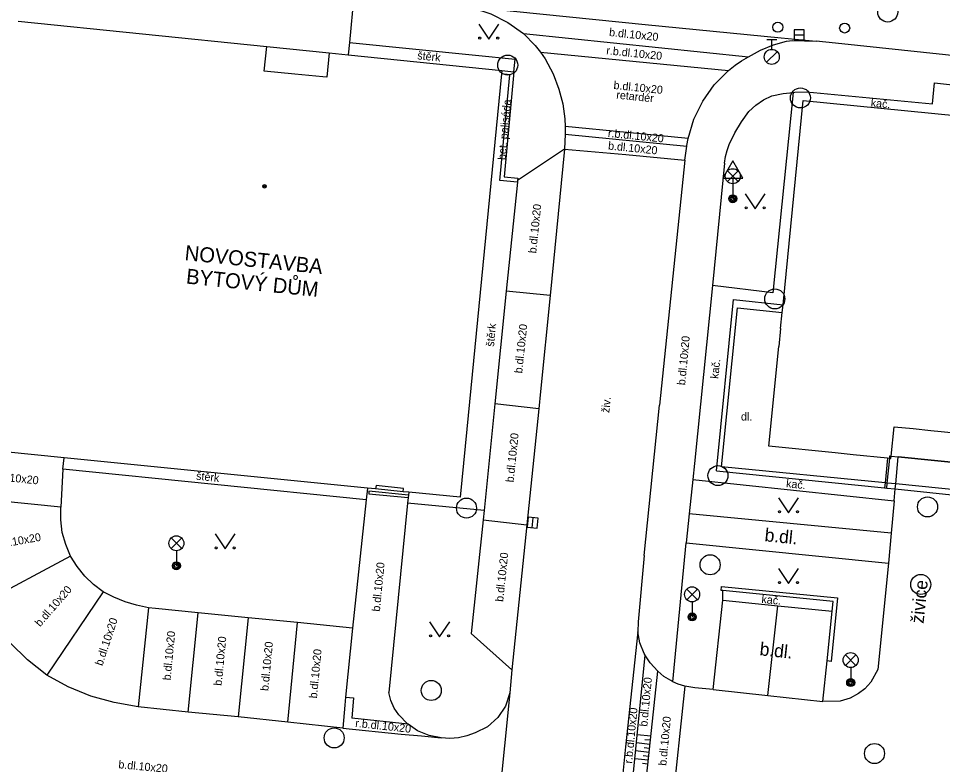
# Model space of a CAD drawing. Extents: x -598233 to -596890, y -1157848 to -1156431.
# Drawn here: x -597870.05 to -597823.89, y -1156911.23 to -1156873.99 of the extents above; entities that cross this region are included whole.
import ezdxf

# ---------------------------------------------------------------- set-up
doc = ezdxf.new("R2010")
doc.units = 0
for name, color, linetype in [('Level 10', 7, 'Continuous'), ('Level 11', 7, 'Continuous'), ('Level 14', 7, 'Continuous'), ('Level 15', 7, 'Continuous'), ('Level 24', 7, 'Continuous'), ('Level 27', 7, 'Continuous'), ('Level 28', 7, 'Continuous'), ('Level 33', 7, 'Continuous'), ('Level 34', 7, 'Continuous'), ('Level 36', 7, 'Continuous'), ('Level 39', 7, 'Continuous'), ('Level 40', 7, 'Continuous'), ('Level 41', 7, 'Continuous'), ('Level 42', 7, 'Continuous'), ('Level 5', 7, 'Continuous'), ('Level 6', 7, 'Continuous'), ('Level 7', 7, 'Continuous')]:
    doc.layers.add(name, color=color, linetype=linetype)

msp = doc.modelspace()

# ---------------------------------------------------------------- linework, layer by layer
at = {"layer": 'Level 10'}
for points in [[(-597848.31, -1156873.31), (-597847.37, -1156873.47), (-597846.46, -1156873.76), (-597845.61, -1156874.19), (-597844.83, -1156874.75)], [(-597844.83, -1156874.75), (-597844.24, -1156875.34), (-597843.98, -1156875.67), (-597843.74, -1156876.01), (-597843.34, -1156876.75), (-597843.05, -1156877.53)], [(-597833.58, -1156875.9), (-597832.98, -1156875.57), (-597832.34, -1156875.31), (-597831.68, -1156875.13), (-597831.39, -1156875.09), (-597830.21, -1156875.13)], [(-597829.23, -1156875.22), (-597830.21, -1156875.13)], [(-597813.61, -1156875.67), (-597815.5, -1156876.24), (-597816.49, -1156876.46), (-597817.46, -1156876.47), (-597829.23, -1156875.22)], [(-597834.59, -1156876.59), (-597834.25, -1156876.33), (-597833.93, -1156876.11), (-597833.58, -1156875.9)], [(-597836.59, -1156879.98), (-597836.31, -1156879.02), (-597835.87, -1156878.12), (-597835.3, -1156877.3), (-597834.59, -1156876.59)], [(-597843.05, -1156877.53), (-597842.86, -1156878.26), (-597842.76, -1156879.01), (-597842.74, -1156879.38), (-597842.74, -1156879.77)], [(-597842.74, -1156879.77), (-597842.77, -1156880.52)], [(-597836.77, -1156881.07), (-597836.72, -1156880.71), (-597836.66, -1156880.36), (-597836.66, -1156880.34), (-597836.59, -1156879.98)], [(-597842.77, -1156880.52), (-597845.12, -1156882.08)], [(-597836.77, -1156881.07), (-597838.03, -1156893.3)], [(-597845.13, -1156882.17), (-597845.69, -1156887.61)], [(-597845.69, -1156887.61), (-597846.26, -1156893.23)], [(-597846.26, -1156893.23), (-597846.79, -1156898.55), (-597846.84, -1156899.02)], [(-597838.79, -1156900.8), (-597838.03, -1156893.3)], [(-597826.23, -1156897.22), (-597826.1, -1156895.87)], [(-597826.25, -1156897.47), (-597826.23, -1156897.22)], [(-597826.3, -1156898.06), (-597826.25, -1156897.47)], [(-597867.94, -1156898.39), (-597872.73, -1156897.9), (-597873.03, -1156897.87)], [(-597826.3, -1156898.06), (-597826.45, -1156899.68)], [(-597867.45, -1156900.83), (-597867.69, -1156900.25), (-597867.86, -1156899.64), (-597867.94, -1156899.02), (-597867.94, -1156898.39)], [(-597846.84, -1156899.02), (-597847.43, -1156904.69)], [(-597826.45, -1156899.68), (-597826.59, -1156901.18)], [(-597865.81, -1156902.61), (-597866.3, -1156902.24), (-597866.73, -1156901.82), (-597867.12, -1156901.34), (-597867.45, -1156900.83)], [(-597838.79, -1156900.8), (-597839.1, -1156904.1)], [(-597826.59, -1156901.18), (-597827.12, -1156906.49), (-597827.47, -1156907.12), (-597827.78, -1156907.45), (-597828.09, -1156907.69), (-597828.5, -1156907.92), (-597829, -1156908.07), (-597829.87, -1156908.08), (-597829.65, -1156906.06)], [(-597863.56, -1156903.4), (-597864.15, -1156903.28), (-597864.72, -1156903.11), (-597865.28, -1156902.88), (-597865.81, -1156902.61)], [(-597835.35, -1156907.48), (-597834.87, -1156903.02), (-597832.12, -1156903.3), (-597829.41, -1156903.57)], [(-597863.2, -1156903.44), (-597863.56, -1156903.4)], [(-597861.07, -1156903.65), (-597863.2, -1156903.44)], [(-597858.57, -1156903.9), (-597861.07, -1156903.65)], [(-597856.11, -1156904.14), (-597858.57, -1156903.9)], [(-597853.37, -1156904.42), (-597856.11, -1156904.14)], [(-597839.1, -1156904.1), (-597839.11, -1156904.6)], [(-597853.37, -1156904.42), (-597853.71, -1156907.86), (-597853.75, -1156908.26)], [(-597847.43, -1156904.69), (-597845.4, -1156906.51)], [(-597838.12, -1156906.57), (-597838.5, -1156906.16), (-597838.73, -1156905.81), (-597838.75, -1156905.77), (-597838.8, -1156905.68), (-597839.01, -1156905.15), (-597839.11, -1156904.6)], [(-597845.4, -1156906.51), (-597845.51, -1156907.65)], [(-597836.77, -1156907.32), (-597837.1, -1156907.21), (-597837.36, -1156907.1), (-597837.47, -1156907.04), (-597837.81, -1156906.83), (-597838.12, -1156906.57)], [(-597835.35, -1156907.48), (-597836.26, -1156907.4), (-597836.77, -1156907.32)], [(-597845.51, -1156907.65), (-597845.72, -1156908.31), (-597846.1, -1156908.88), (-597846.62, -1156909.34), (-597847.24, -1156909.65)], [(-597853.75, -1156908.26), (-597853.85, -1156909.41)], [(-597853.85, -1156909.41), (-597850.93, -1156909.71)], [(-597850.93, -1156909.71), (-597849.91, -1156909.8)], [(-597849.91, -1156909.8), (-597848.93, -1156909.9)], [(-597847.24, -1156909.65), (-597847.65, -1156909.8), (-597848.07, -1156909.89), (-597848.5, -1156909.93), (-597848.93, -1156909.9)]]:
    msp.add_lwpolyline(points, dxfattribs=at)
at = {"layer": 'Level 11'}
for points in [[(-597853.29, -1156872.84), (-597853.52, -1156875.19)], [(-597846.47, -1156873.51), (-597838.75, -1156874.3)], [(-597838.75, -1156874.3), (-597831.95, -1156874.96)], [(-597844.83, -1156874.75), (-597833.58, -1156875.9)], [(-597831.95, -1156874.96), (-597830.21, -1156875.13)], [(-597853.52, -1156875.19), (-597853.58, -1156875.81)], [(-597853.52, -1156875.19), (-597847.22, -1156875.82)], [(-597847.22, -1156875.82), (-597845.24, -1156876.02)], [(-597845.3, -1156876.66), (-597845.24, -1156876.02)], [(-597843.98, -1156875.67), (-597834.59, -1156876.59)], [(-597830.68, -1156877.66), (-597824.39, -1156878.26), (-597824.29, -1156877.21), (-597822.95, -1156877.35)], [(-597831.35, -1156877.68), (-597832.37, -1156887.68), (-597835.39, -1156887.32)], [(-597833.56, -1156878.63), (-597833.22, -1156878.32), (-597832.84, -1156878.06), (-597832.42, -1156877.86)], [(-597832.42, -1156877.86), (-597831.85, -1156877.74), (-597831.35, -1156877.68), (-597831.27, -1156877.67), (-597830.68, -1156877.66)], [(-597834.55, -1156880.28), (-597834.27, -1156879.7), (-597833.94, -1156879.15), (-597833.56, -1156878.63)], [(-597839.66, -1156879.68), (-597842.74, -1156879.38)], [(-597842.74, -1156879.77), (-597836.66, -1156880.36)], [(-597836.59, -1156879.98), (-597839.66, -1156879.68)], [(-597842.77, -1156880.52), (-597843.49, -1156887.82), (-597843.97, -1156892.61)], [(-597842.77, -1156880.52), (-597839.71, -1156880.79)], [(-597834.78, -1156881.21), (-597834.73, -1156880.89), (-597834.65, -1156880.58), (-597834.55, -1156880.28)], [(-597839.71, -1156880.79), (-597836.77, -1156881.07)], [(-597834.78, -1156881.21), (-597835.39, -1156887.32)], [(-597843.49, -1156887.82), (-597845.69, -1156887.61)], [(-597835.39, -1156887.32), (-597836.28, -1156896.21), (-597836.37, -1156897), (-597836.55, -1156898.71)], [(-597826.76, -1156897.17), (-597834.93, -1156896.37), (-597834.13, -1156888.43)], [(-597834.13, -1156888.43), (-597831.9, -1156888.66)], [(-597843.97, -1156892.61), (-597844.06, -1156893.47), (-597844.65, -1156899.26), (-597845.4, -1156906.51)], [(-597844.06, -1156893.47), (-597846.26, -1156893.23)], [(-597867.83, -1156896.49), (-597867.77, -1156895.92)], [(-597867.83, -1156896.49), (-597867.94, -1156898.39)], [(-597852.68, -1156898.01), (-597867.83, -1156896.49)], [(-597836.37, -1156897), (-597826.3, -1156898.06)], [(-597826.66, -1156897.18), (-597826.76, -1156897.17)], [(-597826.23, -1156897.22), (-597826.66, -1156897.18)], [(-597822.77, -1156897.57), (-597826.23, -1156897.22)], [(-597852.62, -1156897.43), (-597852.68, -1156898.01), (-597853.37, -1156904.42)], [(-597850.55, -1156897.64), (-597850.57, -1156897.78), (-597850.58, -1156897.9), (-597850.61, -1156898.19), (-597851.55, -1156907.64)], [(-597846.79, -1156898.55), (-597850.61, -1156898.19)], [(-597836.55, -1156898.71), (-597836.7, -1156900.16)], [(-597826.45, -1156899.68), (-597836.55, -1156898.71)], [(-597846.84, -1156899.02), (-597844.65, -1156899.26)], [(-597837.27, -1156906.05), (-597836.7, -1156900.16)], [(-597836.7, -1156900.16), (-597826.59, -1156901.18)], [(-597867.45, -1156900.83), (-597871.88, -1156903.19)], [(-597865.81, -1156902.61), (-597868.64, -1156906.77)], [(-597834.87, -1156903.02), (-597834.86, -1156902.55)], [(-597868.64, -1156906.77), (-597869.59, -1156906.01), (-597870.46, -1156905.16), (-597871.22, -1156904.21), (-597871.88, -1156903.19)], [(-597832.61, -1156907.78), (-597832.12, -1156903.3)], [(-597863.56, -1156903.4), (-597864.07, -1156908.35)], [(-597861.57, -1156908.62), (-597861.07, -1156903.65)], [(-597858.57, -1156903.9), (-597859.08, -1156908.85)], [(-597856.59, -1156909.11), (-597856.11, -1156904.14)], [(-597839.11, -1156904.6), (-597839.72, -1156910.35)], [(-597839.61, -1156914.45), (-597838.75, -1156905.77)], [(-597837.36, -1156907.1), (-597837.27, -1156906.05)], [(-597864.07, -1156908.35), (-597865.27, -1156908.14), (-597866.44, -1156907.81), (-597867.57, -1156907.35), (-597868.64, -1156906.77)], [(-597836.77, -1156907.32), (-597837.41, -1156913.44)], [(-597835.35, -1156907.48), (-597832.61, -1156907.78), (-597829.87, -1156908.08)], [(-597853.71, -1156907.86), (-597853.31, -1156907.9)], [(-597853.31, -1156907.9), (-597853.4, -1156908.92)], [(-597851.05, -1156908.74), (-597851.29, -1156908.41), (-597851.45, -1156908.04), (-597851.55, -1156907.64)], [(-597845.51, -1156907.65), (-597846.04, -1156912.94)], [(-597861.57, -1156908.62), (-597864.07, -1156908.35)], [(-597859.08, -1156908.85), (-597861.57, -1156908.62)], [(-597856.59, -1156909.11), (-597859.08, -1156908.85)], [(-597848.93, -1156909.9), (-597849.54, -1156909.78), (-597850.11, -1156909.54), (-597850.58, -1156909.22), (-597850.62, -1156909.19), (-597851.05, -1156908.74)], [(-597853.85, -1156909.41), (-597856.59, -1156909.11)], [(-597850.58, -1156909.22), (-597853.4, -1156908.92)], [(-597839.72, -1156910.35), (-597840.32, -1156916.34)]]:
    msp.add_lwpolyline(points, dxfattribs=at)
at = {"layer": 'Level 14'}
msp.add_lwpolyline([(-597838.9, -1156913.88), (-597838.12, -1156906.57)], dxfattribs=at)
at = {"layer": 'Level 15'}
for points in [[(-597838.47, -1156909.82), (-597839.14, -1156909.75)], [(-597838.51, -1156910.22), (-597839.18, -1156910.15)], [(-597838.49, -1156910.02), (-597838.76, -1156909.99)], [(-597838.55, -1156910.62), (-597839.22, -1156910.54)], [(-597838.53, -1156910.42), (-597838.8, -1156910.39)], [(-597838.59, -1156911.01), (-597839.26, -1156910.94)], [(-597838.62, -1156911.21), (-597838.88, -1156911.18)], [(-597838.57, -1156910.82), (-597838.84, -1156910.79)]]:
    msp.add_lwpolyline(points, dxfattribs=at)
at = {"layer": 'Level 24'}
for points in [[(-597852.54, -1156897.59), (-597852.55, -1156897.71)], [(-597852.55, -1156897.71), (-597850.58, -1156897.9)], [(-597850.57, -1156897.78), (-597852.54, -1156897.59)]]:
    msp.add_lwpolyline(points, dxfattribs=at)
at = {"layer": 'Level 27'}
for p, q in [((-597831.31, -1156874.81), (-597830.81, -1156874.81)), ((-597844.3947, -1156899.4088), (-597844.3453, -1156898.9112))]:
    msp.add_line(p, q, dxfattribs=at)
for points in [[(-597831.31, -1156875.06), (-597830.81, -1156875.06), (-597830.81, -1156874.56), (-597831.31, -1156874.56)], [(-597844.146, -1156899.4335), (-597844.0965, -1156898.936), (-597844.594, -1156898.8865), (-597844.6435, -1156899.384)]]:
    msp.add_lwpolyline(points, close=True, dxfattribs=at)
for centre in [(-597826.63, -1156873.67), (-597845.61, -1156876.32), (-597830.99, -1156877.96), (-597832.27, -1156887.99), (-597835.11, -1156896.81), (-597847.67, -1156898.43), (-597824.64, -1156898.37), (-597835.5, -1156901.26), (-597824.98, -1156902.24), (-597849.43, -1156907.53), (-597854.28, -1156909.9), (-597827.29, -1156910.68)]:
    msp.add_circle(centre, 0.5, dxfattribs=at)
at = {"layer": 'Level 28'}
for p, q in [((-597832.67, -1156875.035), (-597832.17, -1156875.035)), ((-597832.42, -1156875.535), (-597832.42, -1156875.035)), ((-597832.678, -1156876.182), (-597832.148, -1156875.652))]:
    msp.add_line(p, q, dxfattribs=at)
for centre, radius in [((-597832.12, -1156874.43), 0.25), ((-597828.78, -1156874.47), 0.25), ((-597832.42, -1156875.91), 0.375)]:
    msp.add_circle(centre, radius, dxfattribs=at)
at = {"layer": 'Level 33'}
for p, q in [((-597834.635, -1156882.13), (-597834.105, -1156881.6)), ((-597834.635, -1156881.6), (-597834.105, -1156882.13)), ((-597834.37, -1156882.24), (-597834.37, -1156882.99)), ((-597862.425, -1156900.45), (-597861.895, -1156899.92)), ((-597862.425, -1156899.92), (-597861.895, -1156900.45)), ((-597862.16, -1156900.56), (-597862.16, -1156901.31)), ((-597836.665, -1156903), (-597836.135, -1156902.47)), ((-597836.665, -1156902.47), (-597836.135, -1156903)), ((-597836.4, -1156903.11), (-597836.4, -1156903.86)), ((-597828.745, -1156906.28), (-597828.215, -1156905.75)), ((-597828.745, -1156905.75), (-597828.215, -1156906.28)), ((-597828.48, -1156906.39), (-597828.48, -1156907.14))]:
    msp.add_line(p, q, dxfattribs=at)
for centre, radius in [((-597834.37, -1156881.865), 0.375), ((-597834.37, -1156882.99), 0.2), ((-597834.37, -1156882.99), 0.1445), ((-597834.37, -1156882.99), 0.0876), ((-597862.16, -1156900.185), 0.375), ((-597862.16, -1156901.31), 0.2), ((-597862.16, -1156901.31), 0.1445), ((-597862.16, -1156901.31), 0.0876), ((-597836.4, -1156902.735), 0.375), ((-597836.4, -1156903.86), 0.2), ((-597836.4, -1156903.86), 0.1445), ((-597836.4, -1156903.86), 0.0876), ((-597828.48, -1156906.015), 0.375), ((-597828.48, -1156907.14), 0.2), ((-597828.48, -1156907.14), 0.1445), ((-597828.48, -1156907.14), 0.0876)]:
    msp.add_circle(centre, radius, dxfattribs=at)
at = {"layer": 'Level 34'}
msp.add_line((-597834.37, -1156881.972), (-597834.37, -1156882.99), dxfattribs=at)
msp.add_lwpolyline([(-597834.87, -1156881.972), (-597833.87, -1156881.972), (-597834.37, -1156881.106)], close=True, dxfattribs=at)
at = {"layer": 'Level 36'}
for points in [[(-597847.06, -1156874.27), (-597846.56, -1156875.02), (-597846.06, -1156874.27)], [(-597833.75, -1156882.75), (-597833.25, -1156883.5), (-597832.75, -1156882.75)], [(-597832.08, -1156897.91), (-597831.58, -1156898.66), (-597831.08, -1156897.91)], [(-597860.22, -1156899.72), (-597859.72, -1156900.47), (-597859.22, -1156899.72)], [(-597832.08, -1156901.45), (-597831.58, -1156902.2), (-597831.08, -1156901.45)], [(-597849.51, -1156904.1), (-597849.01, -1156904.85), (-597848.51, -1156904.1)]]:
    msp.add_lwpolyline(points, dxfattribs=at)
for centre in [(-597847.0102, -1156874.9698), (-597846.1108, -1156874.9698), (-597833.7002, -1156883.4498), (-597832.8008, -1156883.4498), (-597832.0302, -1156898.6098), (-597831.1308, -1156898.6098), (-597860.1702, -1156900.4198), (-597859.2708, -1156900.4198), (-597832.0302, -1156902.1498), (-597831.1308, -1156902.1498), (-597849.4602, -1156904.7998), (-597848.5608, -1156904.7998)]:
    msp.add_circle(centre, 0.05, dxfattribs=at)
at = {"layer": 'Level 39'}
for radius in [0.09, 0.0398]:
    msp.add_circle((-597857.76, -1156882.37), radius, dxfattribs=at)
at = {"layer": 'Level 5'}
for points in [[(-597870.07, -1156874.12), (-597857.65, -1156875.39), (-597854.53, -1156875.71), (-597853.58, -1156875.81), (-597845.9, -1156876.59)], [(-597857.77, -1156876.62), (-597857.65, -1156875.39)], [(-597854.53, -1156875.71), (-597854.65, -1156876.93)], [(-597856.25, -1156876.77), (-597857.77, -1156876.62)], [(-597854.85, -1156876.91), (-597856.25, -1156876.77)], [(-597854.65, -1156876.93), (-597854.85, -1156876.91)], [(-597845.9, -1156876.59), (-597845.92, -1156876.76), (-597847.66, -1156894.49)], [(-597834.33, -1156888.02), (-597831.86, -1156888.28), (-597830.85, -1156878.08), (-597823.09, -1156878.86), (-597822.75, -1156878.89), (-597822.6, -1156878.91), (-597821.71, -1156879)], [(-597835.19, -1156896.57), (-597834.33, -1156888.02)], [(-597847.98, -1156897.89), (-597850.55, -1156897.64), (-597850.83, -1156897.61), (-597852.21, -1156897.47), (-597852.62, -1156897.43), (-597867.77, -1156895.92), (-597872.23, -1156895.47), (-597872.78, -1156895.41), (-597872.8, -1156895.41), (-597878.73, -1156894.82), (-597878.76, -1156894.82), (-597896.73, -1156893.02), (-597898, -1156892.89), (-597899.04, -1156892.79), (-597900.92, -1156892.6), (-597915.25, -1156891.17), (-597924.02, -1156890.3), (-597925.08, -1156890.19), (-597942.23, -1156888.48)], [(-597831.98, -1156889.47), (-597831.9, -1156888.66), (-597831.86, -1156888.28)], [(-597832.57, -1156895.34), (-597832.07, -1156890.37)], [(-597847.66, -1156894.49), (-597847.98, -1156897.89)], [(-597826.46, -1156895.83), (-597826.31, -1156894.37)], [(-597826.31, -1156894.37), (-597825.36, -1156894.46)], [(-597825.36, -1156894.46), (-597824.47, -1156894.55)], [(-597824.47, -1156894.55), (-597819.35, -1156895.06)], [(-597829.26, -1156895.68), (-597832.57, -1156895.34)], [(-597828.35, -1156895.77), (-597829.26, -1156895.68)], [(-597826.53, -1156895.95), (-597826.64, -1156895.94), (-597828.35, -1156895.77)], [(-597826.66, -1156897.18), (-597826.53, -1156895.95)], [(-597826.53, -1156895.95), (-597826.52, -1156895.82), (-597826.46, -1156895.83)], [(-597826.47, -1156895.96), (-597826.53, -1156895.95)], [(-597826.47, -1156895.96), (-597826.46, -1156895.83)], [(-597826.46, -1156895.83), (-597826.1, -1156895.87), (-597822.65, -1156896.22), (-597822.21, -1156896.26), (-597822.34, -1156897.61)], [(-597835.19, -1156896.57), (-597826.79, -1156897.42), (-597826.68, -1156897.43), (-597826.25, -1156897.47), (-597822.79, -1156897.83), (-597822.37, -1156897.87), (-597814.67, -1156898.63), (-597808.87, -1156899.2), (-597803.54, -1156899.73), (-597803.36, -1156898.13), (-597787.06, -1156899.77)], [(-597852.19, -1156897.3), (-597852.21, -1156897.47)], [(-597850.81, -1156897.45), (-597852.19, -1156897.3)], [(-597826.68, -1156897.43), (-597826.66, -1156897.18)], [(-597850.83, -1156897.61), (-597850.81, -1156897.45)]]:
    msp.add_lwpolyline(points, dxfattribs=at)
at = {"layer": 'Level 6'}
for points in [[(-597831.98, -1156889.47), (-597832.07, -1156890.37)], [(-597831.98, -1156889.47), (-597832.07, -1156890.37)], [(-597825.36, -1156894.46), (-597824.47, -1156894.55)], [(-597828.35, -1156895.77), (-597829.26, -1156895.68)], [(-597822.65, -1156896.22), (-597826.1, -1156895.87)]]:
    msp.add_lwpolyline(points, dxfattribs=at)
at = {"layer": 'Level 7'}
for points in [[(-597846.01, -1156882.08), (-597845.51, -1156876.8)], [(-597845.51, -1156876.8), (-597845.92, -1156876.76)], [(-597845.9, -1156876.59), (-597845.3, -1156876.66)], [(-597845.3, -1156876.66), (-597845.79, -1156881.9)], [(-597845.13, -1156882.17), (-597846.01, -1156882.08)], [(-597845.79, -1156881.9), (-597845.11, -1156881.97)], [(-597845.11, -1156881.97), (-597845.12, -1156882.08), (-597845.13, -1156882.17)], [(-597826.64, -1156895.94), (-597826.76, -1156897.17)], [(-597826.76, -1156897.17), (-597826.79, -1156897.42)], [(-597834.95, -1156902.54), (-597834.93, -1156902.34), (-597829.14, -1156902.91), (-597829.45, -1156906.08), (-597829.65, -1156906.06)], [(-597829.65, -1156906.06), (-597829.41, -1156903.57), (-597829.36, -1156903.09), (-597834.86, -1156902.55), (-597834.95, -1156902.54)]]:
    msp.add_lwpolyline(points, dxfattribs=at)

# ---------------------------------------------------------------- texts
at = {"layer": 'Level 40'}
for s, height, rotation, p in [('b.dl.10x20', 0.4, 354.15717, (-597840.56, -1156874.87)), ('štěrk', 0.4, 354.25662, (-597850.14, -1156876.03)), ('r.b.dl.10x20', 0.400002, 354.15717, (-597840.7, -1156875.78)), ('b.dl.10x20', 0.4, 354.15717, (-597840.34, -1156877.51)), ('kač.', 0.4, 354.55107, (-597827.49, -1156878.39)), ('r.b.dl.10x20', 0.400002, 354.15717, (-597840.62, -1156879.9)), ('b.dl.10x20', 0.4, 354.15717, (-597840.61, -1156880.53)), ('b.dl.10x20', 0.4, 84, (-597844.19, -1156885.73)), ('štěrk', 0.4, 84.32398, (-597846.3, -1156890.39)), ('b.dl.10x20', 0.4, 84, (-597844.89, -1156891.72)), ('b.dl.10x20', 0.4, 84.50768, (-597836.75, -1156892.31)), ('kač.', 0.4, 84.25623, (-597835.09, -1156891.99)), ('živ.', 0.4, 84.11783, (-597840.54, -1156893.69)), ('b.dl.10x20', 0.4, 84, (-597845.32, -1156897.16)), ('b.dl.10x20', 0.4, 354.15916, (-597871.52, -1156897)), ('štěrk', 0.4, 354.27068, (-597861.19, -1156897.01)), ('kač.', 0.4, 354.22944, (-597831.72, -1156897.39)), ('b.dl.', 0.65, 354.23889, (-597832.8, -1156900.08)), ('b.dl.10x20', 0.4, 10.08423, (-597871.33, -1156900.49)), ('b.dl.10x20', 0.4, 84, (-597845.84, -1156903.12)), ('b.dl.10x20', 0.4, 84.3127, (-597852, -1156903.61)), ('b.dl.10x20', 0.4, 49, (-597868.97, -1156904.38)), ('živice', 0.65, 84.30008, (-597824.84, -1156904.21)), ('kač.', 0.4, 354.23734, (-597832.95, -1156903.16)), ('b.dl.10x20', 0.4, 71.72794, (-597865.86, -1156906.33)), ('b.dl.10x20', 0.4, 84.50768, (-597862.45, -1156907.04)), ('b.dl.10x20', 0.4, 84.50768, (-597859.9, -1156907.31)), ('b.dl.10x20', 0.4, 84.50768, (-597857.57, -1156907.57)), ('b.dl.', 0.65, 353.75165, (-597833.05, -1156905.77)), ('b.dl.10x20', 0.4, 84.50768, (-597855.14, -1156907.94)), ('b.dl.10x20', 0.4, 84.50768, (-597838.64, -1156909.35)), ('r.b.dl.10x20', 0.400002, 84.32258, (-597839.4, -1156911.19)), ('b.dl.10x20', 0.4, 84.50768, (-597837.69, -1156911.3)), ('r.b.dl.10x20', 0.400002, 353.90609, (-597853.24, -1156909.35)), ('b.dl.10x20', 0.4, 354.72259, (-597865.07, -1156911.41))]:
    msp.add_text(s, height=height, rotation=rotation, dxfattribs=at).set_placement(p)
msp.add_text('dl.', height=0.4, dxfattribs=at).set_placement((-597833.96, -1156894.06))
at = {"layer": 'Level 41'}
for s, height, rotation, p in [('bet. palisáda', 0.400002, 84.65772, (-597845.72, -1156881.07)), ('NOVOSTAVBA', 0.75, 354.16386, (-597861.77, -1156886.05)), ('BYTOVÝ DŮM', 0.75, 354.16183, (-597861.7, -1156887.22))]:
    msp.add_text(s, height=height, rotation=rotation, dxfattribs=at).set_placement(p)
at = {"layer": 'Level 42'}
msp.add_text('retardér', height=0.4, rotation=354.15717, dxfattribs=at).set_placement((-597840.2, -1156877.99))

doc.saveas('drawing.dxf')
